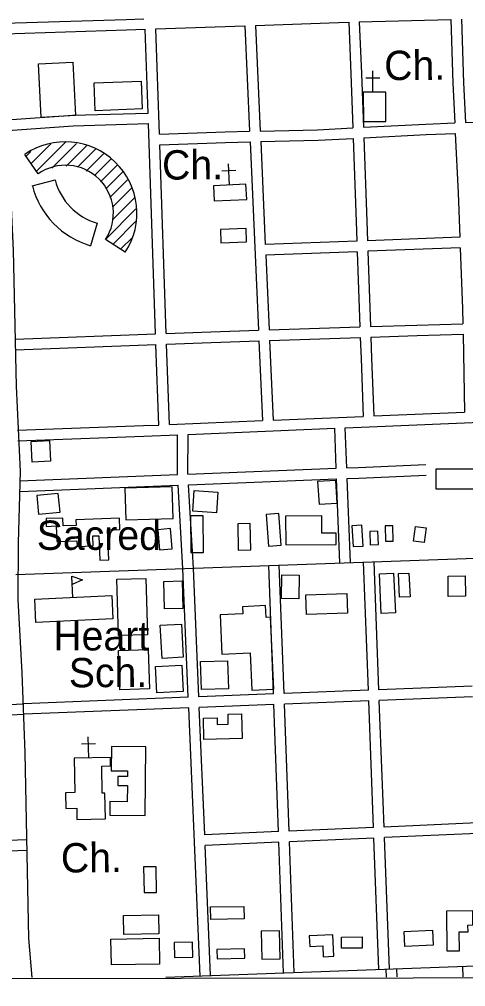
# Model space of a CAD drawing. Extents: x 3313447 to 3351316, y 703786 to 729172.
# Drawn here: x 3333549 to 3334813, y 709166 to 711903 of the extents above; entities that cross this region are included whole.
import ezdxf

# ---------------------------------------------------------------- set-up
doc = ezdxf.new("R2010")
doc.units = 0
for name, color, linetype in [('V-BLDG-IDEN', 7, 'Continuous'), ('V-BLDG-OTLN', 7, 'Continuous'), ('V-GRID-FRAM', 7, 'Continuous'), ('V-ROAD-CNTR', 7, 'Continuous'), ('V-SITE-OTLN', 7, 'Continuous'), ('V-SITE-OTLN-IDEN', 7, 'Continuous')]:
    doc.layers.add(name, color=color, linetype=linetype)

msp = doc.modelspace()

# ---------------------------------------------------------------- linework, layer by layer
at = {"layer": 'V-BLDG-OTLN'}
for p, q in [((3333583, 711494.8), (3333638.7, 711550.5)), ((3333597.4, 711473.9), (3333679.4, 711555.9)), ((3333641.1, 711482.3), (3333710.7, 711551.8)), ((3333681.9, 711487.7), (3333740.5, 711546.3)), ((3333714.3, 711484.8), (3333765, 711535.4)), ((3333568.6, 711515.8), (3333582, 711529.2)), ((3333738.8, 711473.9), (3333787.8, 711522.9)), ((3333761.6, 711461.3), (3333808.8, 711508.5)), ((3333779, 711443.4), (3333826, 711490.4)), ((3333795.1, 711424.2), (3333843.2, 711472.2)), ((3333805.3, 711399), (3333855.7, 711449.4)), ((3333812.8, 711371.2), (3333867, 711425.4)), ((3333812.9, 711335.8), (3333875.4, 711398.3)), ((3333793.8, 711281.4), (3333879.4, 711367)), ((3333814.5, 711266.7), (3333878.4, 711330.7)), ((3333835.9, 711252.8), (3333870.1, 711287)), ((3333700.5, 710267.5), (3333697.8, 710327.5))]:
    msp.add_line(p, q, dxfattribs=at)
for points in [[(3333611.4, 711625.7), (3333603.4, 711777.1), (3333700.2, 711782.2), (3333708.3, 711630.8)], [(3333761.1, 711723), (3333894.2, 711728.5), (3333897.4, 711650.1), (3333764.3, 711644.6)], [(3334523.3, 711614.3), (3334587.1, 711614.5), (3334586.8, 711697.1), (3334523, 711696.9)], [(3334193, 711393.6), (3334190.8, 711436.4), (3334098.7, 711431.9), (3334100.8, 711389.1)], [(3334118.5, 711308.4), (3334119.9, 711270.7), (3334192.8, 711273.5), (3334191.4, 711311.1)], [(3333582.9, 710708.5), (3333634.4, 710711), (3333637.2, 710653), (3333585.6, 710650.5)], [(3334729.7, 710573.7), (3334729.7, 710631.3), (3334961.6, 710631.6), (3334961.7, 710573.9)], [(3333847.8, 710576.9), (3333850.3, 710486.8), (3333984.3, 710490.6), (3333981.8, 710580.7)], [(3334397.7, 710531.5), (3334449.5, 710534.5), (3334445.8, 710598.4), (3334393.9, 710595.4)], [(3333598.7, 710555.4), (3333603.7, 710503.1), (3333664.5, 710508.9), (3333659.5, 710561.3)], [(3334040.6, 710511.1), (3334044.6, 710569.5), (3334111.5, 710565), (3334107.6, 710506.6)], [(3334069.9, 710393.8), (3334036.1, 710393.3), (3334034.7, 710498.8), (3334068.4, 710499.3)], [(3334255.1, 710412.5), (3334290.8, 710415.3), (3334283.8, 710504.7), (3334248.1, 710501.9)], [(3334303.6, 710416.2), (3334446.6, 710417.1), (3334446.4, 710449.4), (3334406.1, 710449.1), (3334405.8, 710498.1), (3334303.1, 710497.4)], [(3333758.3, 710488.6), (3333709.3, 710486.9), (3333709.9, 710471.3), (3333673.2, 710470), (3333672.4, 710492.1), (3333624.7, 710490.4), (3333625.5, 710468.5), (3333653.8, 710469.5), (3333655.3, 710425.3), (3333712.2, 710427.3), (3333712.8, 710411.6), (3333758.4, 710413.2), (3333757.3, 710441.3), (3333774.7, 710441.9), (3333777.2, 710373.1), (3333802.1, 710374), (3333799.1, 710458.2), (3333833.7, 710459.5), (3333832.6, 710491.3)], [(3334169.2, 710401.1), (3334204.5, 710401.9), (3334202.6, 710476.8), (3334167.4, 710475.9)], [(3334494, 710411.1), (3334522.3, 710412.5), (3334519.2, 710471.6), (3334490.9, 710470.2)], [(3334586.1, 710426.2), (3334607.5, 710426.8), (3334606.3, 710470.4), (3334584.9, 710469.8)], [(3334695.5, 710422.9), (3334665.3, 710426.9), (3334670.7, 710468), (3334700.9, 710464)], [(3333976.9, 710462.1), (3333941.5, 710459), (3333946.5, 710401.8), (3333981.9, 710404.9)], [(3334543, 710415.9), (3334566.4, 710417), (3334564.7, 710454.9), (3334541.3, 710453.9)], [(3334340.3, 710263.3), (3334291.3, 710264), (3334292.3, 710331), (3334341.3, 710330.3)], [(3334614.2, 710224.2), (3334573.8, 710222.3), (3334568.6, 710334.1), (3334609, 710335.9)], [(3334655.4, 710269.5), (3334625.9, 710268.2), (3334622.9, 710334.6), (3334652.4, 710335.9)], [(3333697.8, 710327.5), (3333728.3, 710317.3), (3333698.8, 710304.4)], [(3333907.3, 710321), (3333911.6, 710161.6), (3333829.8, 710159.3), (3333825.4, 710318.7)], [(3334011.7, 710236.3), (3333959.9, 710235), (3333958, 710312.9), (3334009.9, 710314.1)], [(3334812.5, 710270.8), (3334763.7, 710270.4), (3334763.2, 710327.6), (3334812, 710328)], [(3334476.7, 710278.2), (3334478.4, 710222.6), (3334362.6, 710219), (3334360.8, 710274.7)], [(3333811, 710272.6), (3333814.1, 710206.4), (3333595.8, 710196.3), (3333592.7, 710262.5)], [(3334269.5, 710007.7), (3334260.1, 710211.3), (3334247.9, 710210.7), (3334246.4, 710244.1), (3334180.6, 710241), (3334181.6, 710220.9), (3334117.5, 710217.9), (3334122.7, 710107.2), (3334203, 710110.9), (3334207.9, 710004.9)], [(3334013, 710097.9), (3333953.3, 710094.7), (3333948.2, 710188.6), (3334007.9, 710191.9)], [(3333918, 710008.3), (3333833.7, 710005.5), (3333830, 710117.3), (3333914.3, 710120)], [(3334141.1, 710008.6), (3334064.7, 710006.6), (3334062.5, 710086.3), (3334138.9, 710088.4)], [(3334013.5, 710001), (3333938.5, 709997.1), (3333934.5, 710072), (3334009.5, 710075.9)], [(3334178.2, 709937.8), (3334179.7, 709868), (3334071.8, 709865.7), (3334070.6, 709925.5), (3334108.9, 709926.3), (3334109.3, 709907.6), (3334140.8, 709908.3), (3334140.2, 709937)], [(3333907, 709845), (3333810.2, 709845.9), (3333809.5, 709777.1), (3333855.4, 709776.7), (3333855.2, 709760.8), (3333827.8, 709761.1), (3333827.6, 709735.3), (3333855.2, 709735), (3333854.8, 709689.3), (3333805.8, 709689.7), (3333805.4, 709651), (3333905.2, 709650)], [(3333704.6, 709812.1), (3333706.6, 709715.1), (3333680.1, 709714.5), (3333681, 709670.4), (3333711.6, 709671), (3333712.2, 709639.3), (3333793.2, 709641), (3333791.7, 709713.2), (3333783.9, 709713.1), (3333782.3, 709789.9), (3333807.4, 709790.4), (3333806.9, 709814.2)], [(3333902.4, 709432.2), (3333937.9, 709432.8), (3333936.6, 709505.4), (3333901.1, 709504.8)], [(3334091.4, 709356.4), (3334090.9, 709391.6), (3334185.2, 709392.8), (3334185.6, 709357.6)], [(3334795.5, 709267.6), (3334794.8, 709320.8), (3334819.8, 709321.1), (3334819.6, 709340.3), (3334833.7, 709340.5), (3334833.2, 709380.3), (3334758.7, 709379.4), (3334760.1, 709267.2)], [(3333845.4, 709313.3), (3333844.3, 709367.5), (3333943, 709369.6), (3333944.1, 709315.4)], [(3334235.7, 709243.4), (3334287.9, 709244.5), (3334286.3, 709324.4), (3334234.1, 709323.4)], [(3334640.8, 709279.9), (3334639.1, 709322.5), (3334718.9, 709325.7), (3334720.6, 709283.1)], [(3333810, 709227.4), (3333808.7, 709300.5), (3333945.2, 709303), (3333946.5, 709229.8)], [(3334040.5, 709249.5), (3334039.6, 709291.9), (3333988, 709290.8), (3333988.9, 709248.4)], [(3334437.1, 709312.8), (3334369.9, 709309.4), (3334371.4, 709279.9), (3334408.3, 709281.7), (3334409.9, 709250.4), (3334440.1, 709251.9)], [(3334461.4, 709274.8), (3334461.2, 709306.3), (3334519.6, 709306.7), (3334519.8, 709275.2)], [(3334186.7, 709273.1), (3334108.8, 709271.3), (3334109.4, 709245), (3334187.3, 709246.7)]]:
    msp.add_lwpolyline(points, close=True, dxfattribs=at)
for points in [[(3333602.6, 711466.3), (3333564.9, 711521.1)], [(3333585.9, 711431.9), (3333650.2, 711448.7)], [(3333769.3, 711326.4), (3333750.8, 711262.5)], [(3333849.2, 711244.2), (3333793.4, 711280.4)]]:
    msp.add_lwpolyline(points, dxfattribs=at)
for centre, radius, start, end in [((3333679.6, 711354.4), 202.3, 326.9744, 124.5251), ((3333679.6, 711354.4), 135.8, 326.9744, 124.5251), ((3333817.4, 711492.3), 239.2, 194.6233, 253.8343), ((3333817.4, 711492.3), 172.7, 194.6233, 253.8343)]:
    msp.add_arc(centre, radius, start, end, dxfattribs=at)
at = {"layer": 'V-GRID-FRAM'}
msp.add_lwpolyline([(3317576.9, 727351), (3317595.4, 709166), (3349105.8, 709211.8), (3349071.4, 727396.8), (3317576.9, 727351)], dxfattribs=at)
at = {"layer": 'V-ROAD-CNTR'}
for points in [[(3333491.9, 713728.4), (3333470.3, 713659.3), (3333447.3, 713576.6), (3333417.2, 713465), (3333405, 713407.4), (3333397.4, 713365.3), (3333399.8, 713315.9), (3333413.3, 713252.8), (3333426.9, 713140.5), (3333433.6, 713027.1), (3333461.5, 712649.6), (3333483.5, 712248.6), (3333504.1, 711949.9), (3333512.2, 711673.9), (3333532.1, 711248.8), (3333540.2, 710864.8), (3333551.9, 710623.7), (3333545.5, 710421.9), (3333544.6, 710261.3), (3333555.9, 710054.2), (3333564.4, 709827.7), (3333575.4, 709301.8), (3333584.1, 709192.1)], [(3333505.8, 711892.4), (3333851.5, 711903), (3333901.6, 711904.8)], [(3334218, 711886.1), (3334452.7, 711894.5), (3334481.9, 711895.3)], [(3334481.9, 711895.3), (3334488.1, 711748.5), (3334493.5, 711596)], [(3334511.9, 711896), (3334771.4, 711902.7)], [(3334511.9, 711896), (3334518.1, 711749.7), (3334523.4, 711597.6)], [(3334771.4, 711902.7), (3334776.7, 711722.6), (3334782.1, 711609.8)], [(3334801.4, 711903.5), (3334806.7, 711723.8), (3334812.1, 711610.8)], [(3333506.7, 711862.4), (3333852.5, 711873), (3333905.7, 711874.9)], [(3333913.8, 711637.9), (3333905.7, 711874.9)], [(3333935.7, 711876), (3334188, 711885)], [(3333945.8, 711577.9), (3333935.7, 711876)], [(3334188, 711885), (3334201.3, 711586.5)], [(3334218, 711886.1), (3334231.3, 711587.1)], [(3333514.5, 711619), (3333700.4, 711631.9), (3333913.8, 711637.9)], [(3334812.1, 711610.8), (3335065.5, 711619.6)], [(3333516.6, 711589), (3333701.8, 711601.9), (3333914.8, 711608)], [(3333935.1, 711012.8), (3333914.8, 711608)], [(3334231.3, 711587.1), (3334393.9, 711590.8), (3334493.5, 711596)], [(3334523.4, 711597.6), (3334700, 711606.9), (3334782.1, 711609.8)], [(3333945.8, 711577.9), (3334131.6, 711584.9), (3334201.3, 711586.5)], [(3334232.6, 711557.2), (3334395, 711560.8), (3334494.5, 711566)], [(3334494.5, 711566), (3334502.8, 711330.8), (3334504.8, 711275.5)], [(3334524.5, 711567.6), (3334701.3, 711577), (3334783.5, 711579.8)], [(3334524.5, 711567.6), (3334532.8, 711331.8), (3334534.7, 711276.6)], [(3334783.5, 711579.8), (3334791.6, 711411.9), (3334796.4, 711286.5)], [(3333946.9, 711547.9), (3334132.5, 711554.9), (3334202.6, 711556.5)], [(3333965.1, 711013.9), (3333946.9, 711547.9)], [(3334202.6, 711556.5), (3334226.3, 711023.2)], [(3334232.6, 711557.2), (3334245.6, 711265.8)], [(3334504.8, 711275.5), (3334245.6, 711265.8)], [(3334796.4, 711286.5), (3334534.7, 711276.6)], [(3334505.8, 711245.5), (3334246.9, 711235.8)], [(3334246.9, 711235.8), (3334256.3, 711024.2)], [(3334505.8, 711245.5), (3334513.5, 711032.8)], [(3334797.6, 711256.5), (3334535.8, 711246.7)], [(3334535.8, 711246.7), (3334543.5, 711033.8)], [(3334797.6, 711256.5), (3334804.3, 711083.7), (3334805.1, 711041.9)], [(3334543.5, 711033.8), (3334674.6, 711038.1), (3334805.1, 711041.9)], [(3333965.1, 711013.9), (3334091.3, 711018.6), (3334226.3, 711023.2)], [(3334256.3, 711024.2), (3334513.5, 711032.8)], [(3333537.2, 710997.8), (3333935.1, 711012.8)], [(3333966.1, 710983.9), (3334092.4, 710988.7), (3334227.7, 710993.2)], [(3334227.7, 710993.2), (3334237.7, 710767.6)], [(3334257.7, 710994.2), (3334514.6, 711002.8)], [(3334257.7, 710994.2), (3334267.7, 710768.9)], [(3334514.6, 711002.8), (3334516.7, 710943.6), (3334522.7, 710779.6)], [(3334544.5, 711003.8), (3334675.5, 711008.2), (3334805.7, 711011.9)], [(3334544.5, 711003.8), (3334546.7, 710944.7), (3334552.7, 710780.9)], [(3334805.7, 711011.9), (3334809.8, 710791.7)], [(3333538.3, 710967.8), (3333936.1, 710982.8)], [(3333943.9, 710755.2), (3333936.1, 710982.8)], [(3333973.9, 710756.5), (3333966.1, 710983.9)], [(3334267.7, 710768.9), (3334522.7, 710779.6)], [(3334472, 710747.4), (3334539.4, 710750.3), (3335101.8, 710774.1)], [(3334552.7, 710780.9), (3334809.8, 710791.7)], [(3333543.7, 710740.5), (3333900.5, 710753.4), (3333943.9, 710755.2)], [(3333973.9, 710756.5), (3334237.7, 710767.6)], [(3334026.9, 710728.7), (3334442.1, 710746.2)], [(3334446.4, 710632.7), (3334442.1, 710746.2)], [(3334476.3, 710633.8), (3334472, 710747.4)], [(3333544.8, 710710.5), (3333901.7, 710723.4), (3333996.9, 710727.4)], [(3333996.7, 710614.9), (3333996.6, 710617.2), (3333996.9, 710727.4)], [(3334026.7, 710616.1), (3334026.6, 710618.1), (3334026.9, 710728.7)], [(3334026.7, 710616.1), (3334446.4, 710632.7)], [(3334476.3, 710633.8), (3334508.8, 710635.1), (3334699.9, 710643.4)], [(3333550, 710597.3), (3333996.7, 710614.9)], [(3334477.5, 710603.9), (3334510.1, 710605.2), (3334701.2, 710613.5)], [(3334486.5, 710366), (3334477.5, 710603.9)], [(3333551.2, 710567.4), (3333998.5, 710585)], [(3334012.1, 710348.8), (3333998.5, 710585)], [(3334028.4, 710586.2), (3334447.5, 710602.7)], [(3334042, 710350.5), (3334028.4, 710586.2)], [(3334456.5, 710364.9), (3334447.5, 710602.7)], [(3333539.3, 710332.3), (3336912.6, 710452.2)], [(3334268.6, 709994.2), (3334255.3, 710357.8)], [(3334298.6, 709995.4), (3334285.3, 710358.8)], [(3334537.4, 710004.7), (3334523.7, 710367.3)], [(3334567.4, 710005.8), (3334553.7, 710368.4)], [(3334027.5, 709984.8), (3334012, 710349)], [(3334057.5, 709986), (3334042, 710350.3)], [(3334537.4, 710004.7), (3334298.6, 709995.4)], [(3334831.7, 710016.1), (3334567.4, 710005.8)], [(3334027.5, 709984.8), (3333560.8, 709966.7)], [(3334268.6, 709994.2), (3334057.5, 709986)], [(3334538.6, 709974.7), (3334299.7, 709965.4)], [(3334552.1, 709616.4), (3334538.6, 709974.7)], [(3334832.8, 709986.1), (3334568.5, 709975.8)], [(3334582.1, 709617.7), (3334568.5, 709975.8)], [(3333189.4, 709948.3), (3333560.7, 709966.7)], [(3334028.8, 709954.9), (3333562, 709936.7)], [(3334060.9, 709196.1), (3334028.8, 709954.9)], [(3334269.7, 709964.2), (3334058.7, 709956)], [(3334074, 709595.6), (3334058.7, 709956)], [(3334282.8, 709604.7), (3334269.7, 709964.2)], [(3334312.8, 709606), (3334299.7, 709965.4)], [(3332496, 709894.7), (3332971.8, 709907.5), (3333562.2, 709936.7)], [(3334845.2, 709629.1), (3334582.1, 709617.7)], [(3334282.8, 709604.7), (3334074, 709595.6)], [(3334552.1, 709616.4), (3334312.8, 709606)], [(3334846.2, 709599.1), (3334583.3, 709587.7)], [(3332906.7, 709558), (3332984, 709560.3), (3333569.2, 709582.4)], [(3334283.9, 709574.7), (3334075.3, 709565.7)], [(3334090.9, 709197.4), (3334075.3, 709565.7)], [(3334297.4, 709204.9), (3334283.9, 709574.7)], [(3334553.3, 709586.4), (3334313.9, 709576)], [(3334327.4, 709206), (3334313.9, 709576)], [(3334567.4, 709214.7), (3334553.3, 709586.4)], [(3334597.3, 709215.8), (3334583.3, 709587.7)], [(3332905.9, 709527.9), (3332985, 709530.3), (3333570.4, 709552.4)], [(3333963.8, 709192.7), (3334969.9, 709229.4), (3336297.4, 709282.8), (3337058.1, 709313.1), (3337390.1, 709322.7), (3337854.3, 709343.1)], [(3334589.1, 709193.1), (3334588.3, 709215.5)], [(3334619.1, 709194.1), (3334618.3, 709216.5)], [(3334805.9, 709193.4), (3334804.8, 709223.4)]]:
    msp.add_lwpolyline(points, dxfattribs=at)
at = {"layer": 'V-SITE-OTLN'}
for p, q in [((3334550.1, 711697), (3334549.9, 711757)), ((3334570, 711737.1), (3334530, 711736.9)), ((3334144.4, 711434.1), (3334141.4, 711494.1)), ((3334162.4, 711475.1), (3334122.5, 711473.1)), ((3333745.7, 709813), (3333744.5, 709873)), ((3333764.9, 709853.4), (3333724.9, 709852.5))]:
    msp.add_line(p, q, dxfattribs=at)

# ---------------------------------------------------------------- texts
at = {"layer": 'V-BLDG-IDEN'}
for s, p in [('Sacred', (3333598.5, 710401.9)), ('Heart', (3333645.4, 710117.3))]:
    msp.add_text(s, height=83, dxfattribs=at).set_placement(p)
msp.add_text('Sch.', height=83, rotation=0.3995, dxfattribs=at).set_placement((3333689.5, 710012.8))
at = {"layer": 'V-SITE-OTLN-IDEN'}
for p in [(3334582.6, 711731), (3333953.5, 711449.5), (3333667.1, 709488.9)]:
    msp.add_text('Ch.', height=83, rotation=0.3995, dxfattribs=at).set_placement(p)

doc.saveas('drawing.dxf')
